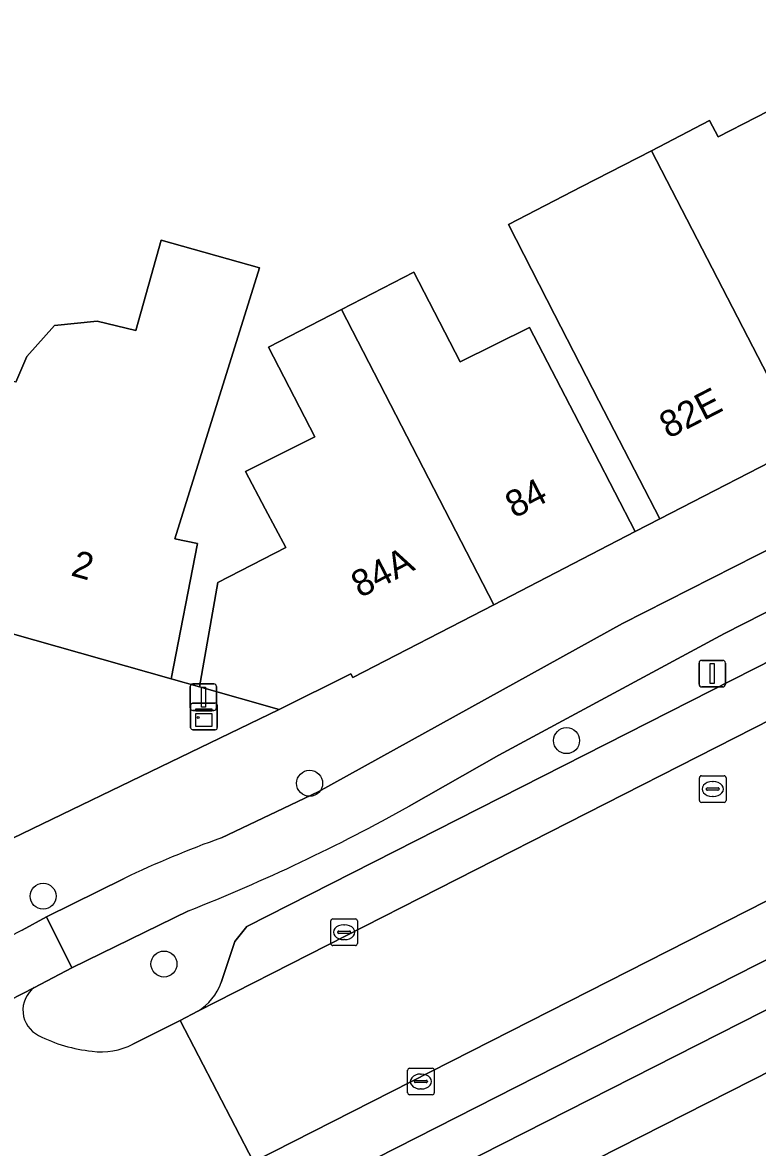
# Model space of a CAD drawing. Extents: x 158086 to 159499, y 382904 to 383981.
# Drawn here: x 158869.82 to 158897.48, y 383194.39 to 383236.74 of the extents above; entities that cross this region are included whole.
import ezdxf

# ---------------------------------------------------------------- set-up
doc = ezdxf.new("R2010")
doc.units = 0
for name, color, linetype in [('IMGEO_Berm_open', 7, 'Continuous'), ('IMGEO_Boom', 7, 'Continuous'), ('IMGEO_Erf', 7, 'Continuous'), ('IMGEO_Fietspad_gesloten', 7, 'Continuous'), ('IMGEO_Fietspad_open', 7, 'Continuous'), ('IMGEO_Kast', 7, 'Continuous'), ('IMGEO_Kolk', 7, 'Continuous'), ('IMGEO_Lichtmast', 7, 'Continuous'), ('IMGEO_Pand', 7, 'Continuous'), ('IMGEO_Pand_nummerreeks', 7, 'Continuous'), ('IMGEO_Parkeervlak_open', 7, 'Continuous'), ('IMGEO_Rijbaan_lokaal_gesloten', 7, 'Continuous'), ('IMGEO_Rijbaan_lokaal_open', 7, 'Continuous'), ('IMGEO_Rioolput', 7, 'Continuous'), ('IMGEO_Verkeersregelinstallatiepaal', 7, 'Continuous'), ('IMGEO_Voetpad_open', 7, 'Continuous')]:
    doc.layers.add(name, color=color, linetype=linetype)

msp = doc.modelspace()

# ---------------------------------------------------------------- linework, layer by layer
at = {"layer": 'IMGEO_Berm_open'}
for points in [[(158877.802, 383202.135), (158878.263, 383202.712), (158937.072, 383232.587), (158946.787, 383237.376)], [(158941.643, 383236.699), (158932.546, 383232.204), (158896.237, 383213.737), (158887.748, 383209.162), (158884.368, 383207.233)], [(158934.379, 383218.139), (158933.615, 383219.659), (158877.108, 383190.925)], [(158874.019, 383187.49), (158934.379, 383218.139)], [(158876.062, 383203.293), (158871.669, 383201.144), (158870.261, 383200.407)], [(158877.293, 383200.595), (158877.802, 383202.135)], [(158873.972, 383198.275), (158875.748, 383199.167), (158876.412, 383199.523)]]:
    msp.add_lwpolyline(points, dxfattribs=at)
for centre, radius, start, end in [((158850.21, 383268.517), 70.16, 291.62116, 299.13404), ((158870.892, 383199.555), 1.061, 126.5299, 243.796), ((158875.382, 383201.267), 2.025, 300.5537, 340.6176), ((158872.983, 383203.591), 5.606, 242.8399, 264.3594), ((158872.777, 383200.629), 2.64, 262.4819, 296.901)]:
    msp.add_arc(centre, radius, start, end, dxfattribs=at)
at = {"layer": 'IMGEO_Boom'}
for centre in [(158890.292, 383209.704), (158880.621, 383208.097), (158870.592, 383203.846), (158875.14, 383201.293)]:
    msp.add_circle(centre, 0.489, dxfattribs=at)
at = {"layer": 'IMGEO_Erf'}
msp.add_lwpolyline([(158869.563, 383223.2), (158869.974, 383224.161), (158871.022, 383225.326), (158872.623, 383225.495), (158874.081, 383225.145), (158875.035, 383228.542), (158878.732, 383227.504), (158875.545, 383217.299), (158876.397, 383217.126), (158875.416, 383212.025), (158876.476, 383211.724), (158877.167, 383215.661), (158879.723, 383216.978), (158878.95, 383218.436), (158878.209, 383219.834), (158880.812, 383221.143), (158879.071, 383224.511), (158881.815, 383225.929), (158884.549, 383227.342), (158886.293, 383223.967), (158888.899, 383225.262), (158890.583, 383222.019), (158892.879, 383217.576), (158893.803, 383218.054), (158891.508, 383222.496), (158889.842, 383225.744), (158888.104, 383229.133), (158890.868, 383230.561), (158893.486, 383231.914), (158895.677, 383233.046), (158895.996, 383232.429), (158898.83, 383233.894)], dxfattribs=at)
at = {"layer": 'IMGEO_Fietspad_gesloten'}
for points in [[(158952.602, 383244.197), (158936.1, 383236.306), (158892.392, 383214.111), (158880.945, 383207.777), (158877.306, 383206.045)], [(158884.368, 383207.233), (158887.748, 383209.162), (158896.237, 383213.737), (158932.546, 383232.204), (158941.643, 383236.699)], [(158955.767, 383229.049), (158938.183, 383220.111), (158934.379, 383218.139), (158874.019, 383187.49), (158869.478, 383185.143), (158867.264, 383184.027), (158868.202, 383182.167), (158958.642, 383228.082)], [(158873.637, 383204.519), (158870.716, 383203.064), (158871.669, 383201.144), (158876.062, 383203.293)]]:
    msp.add_lwpolyline(points, dxfattribs=at)
for centre, radius, start, end in [((158850.21, 383268.517), 70.16, 291.62116, 299.13404), ((158890.633, 383168.828), 39.531, 109.7023, 115.4642)]:
    msp.add_arc(centre, radius, start, end, dxfattribs=at)
at = {"layer": 'IMGEO_Fietspad_open'}
msp.add_lwpolyline([(158855.885, 383195.438), (158855.487, 383195.201), (158856.421, 383193.345), (158857.499, 383193.865), (158870.261, 383200.407), (158871.669, 383201.144), (158870.716, 383203.064), (158869.8, 383202.574)], close=True, dxfattribs=at)
at = {"layer": 'IMGEO_Kast'}
for p, q in [((158876.144, 383210.188), (158876.144, 383211.029)), ((158876.144, 383211.029), (158876.144, 383210.188)), ((158876.219, 383211.113), (158877.06, 383211.113)), ((158877.06, 383211.113), (158876.219, 383211.113)), ((158877.144, 383211.038), (158877.144, 383210.197)), ((158877.144, 383210.197), (158877.144, 383211.038)), ((158877.069, 383210.113), (158876.228, 383210.113)), ((158876.228, 383210.113), (158877.069, 383210.113))]:
    msp.add_line(p, q, dxfattribs=at)
for points in [[(158876.339, 383210.903), (158876.939, 383210.903), (158876.939, 383210.818), (158876.339, 383210.818), (158876.339, 383210.903)], [(158876.339, 383210.728), (158876.939, 383210.728), (158876.939, 383210.239), (158876.339, 383210.239), (158876.339, 383210.728)]]:
    msp.add_lwpolyline(points, dxfattribs=at)
msp.add_circle((158876.423, 383210.577), 0.0377, dxfattribs=at)
for centre, start, end in [((158876.222, 383211.035), 92.4484, 184.2845), ((158876.222, 383211.035), 92.4484, 184.2845), ((158877.066, 383211.035), 2.4484, 94.2845), ((158877.066, 383211.035), 2.4484, 94.2845), ((158876.222, 383210.191), 182.4484, 274.2845), ((158876.222, 383210.191), 182.4484, 274.2845), ((158877.066, 383210.191), 272.4484, 4.2845), ((158877.066, 383210.191), 272.4484, 4.2845)]:
    msp.add_arc(centre, 0.0779, start, end, dxfattribs=at)
at = {"layer": 'IMGEO_Kolk'}
for p, q in [((158881.418, 383202.065), (158881.418, 383202.917)), ((158881.493, 383202.991), (158882.345, 383202.991)), ((158881.906, 383202.771), (158881.931, 383202.771)), ((158882.419, 383202.917), (158882.419, 383202.065)), ((158881.677, 383202.485), (158881.677, 383202.497)), ((158882.115, 383202.448), (158881.717, 383202.448)), ((158881.72, 383202.534), (158882.118, 383202.534)), ((158882.161, 383202.497), (158882.161, 383202.485)), ((158882.345, 383201.991), (158881.493, 383201.991)), ((158881.929, 383202.211), (158881.904, 383202.211)), ((158884.311, 383196.444), (158884.311, 383197.296)), ((158884.386, 383197.37), (158885.238, 383197.37)), ((158885.312, 383197.296), (158885.312, 383196.444)), ((158884.57, 383196.864), (158884.57, 383196.876)), ((158885.008, 383196.827), (158884.61, 383196.827)), ((158884.613, 383196.913), (158885.011, 383196.913)), ((158884.799, 383197.15), (158884.824, 383197.15)), ((158885.054, 383196.876), (158885.054, 383196.864)), ((158884.822, 383196.59), (158884.797, 383196.59)), ((158885.238, 383196.37), (158884.386, 383196.37))]:
    msp.add_line(p, q, dxfattribs=at)
for points in [[(158881.418, 383202.065), (158881.418, 383202.917)], [(158881.493, 383202.991), (158882.345, 383202.991)], [(158882.419, 383202.917), (158882.419, 383202.065)], [(158882.345, 383201.991), (158881.493, 383201.991)], [(158884.311, 383196.444), (158884.311, 383197.296)], [(158884.386, 383197.37), (158885.238, 383197.37)], [(158885.312, 383197.296), (158885.312, 383196.444)], [(158885.238, 383196.37), (158884.386, 383196.37)]]:
    msp.add_lwpolyline(points, dxfattribs=at)
for centre, radius, start, end in [((158881.495, 383202.915), 0.0765, 91.552, 178.448), ((158881.495, 383202.915), 0.0765, 91.552, 178.448), ((158882.343, 383202.915), 0.0765, 1.552, 88.448), ((158882.343, 383202.915), 0.0765, 1.552, 88.448), ((158881.717, 383202.494), 0.0403, 85.8775, 175.7526), ((158881.714, 383202.484), 0.0366, 178.938, 274.7102), ((158882.118, 383202.491), 0.043, 264.8664, 352.4533), ((158882.122, 383202.496), 0.0386, 1.7309, 96.639), ((158881.495, 383202.067), 0.0765, 181.552, 268.448), ((158881.495, 383202.067), 0.0765, 181.552, 268.448), ((158882.343, 383202.067), 0.0765, 271.552, 358.448), ((158882.343, 383202.067), 0.0765, 271.552, 358.448), ((158884.388, 383197.294), 0.0765, 91.552, 178.448), ((158884.388, 383197.294), 0.0765, 91.552, 178.448), ((158885.236, 383197.294), 0.0765, 1.552, 88.448), ((158885.236, 383197.294), 0.0765, 1.552, 88.448), ((158884.61, 383196.873), 0.0403, 85.8775, 175.7526), ((158884.607, 383196.863), 0.0366, 178.938, 274.7102), ((158885.011, 383196.87), 0.043, 264.8664, 352.4533), ((158885.015, 383196.875), 0.0386, 1.7309, 96.639), ((158884.388, 383196.446), 0.0765, 181.552, 268.448), ((158884.388, 383196.446), 0.0765, 181.552, 268.448), ((158885.236, 383196.446), 0.0765, 271.552, 358.448), ((158885.236, 383196.446), 0.0765, 271.552, 358.448)]:
    msp.add_arc(centre, radius, start, end, dxfattribs=at)
for centre, major_axis, ratio, start_param, end_param in [((158881.905, 383202.491), (-0.387, 0.002), 0.722429, 4.712389, 7.853982), ((158881.93, 383202.491), (-0.39, 0.002), 0.717154, 1.570796, 4.712389), ((158884.798, 383196.87), (-0.387, 0.002), 0.722429, 4.712389, 7.853982), ((158884.823, 383196.87), (-0.39, 0.002), 0.717154, 1.570796, 4.712389)]:
    msp.add_ellipse(centre, major_axis=major_axis, ratio=ratio, start_param=start_param, end_param=end_param, dxfattribs=at)
at = {"layer": 'IMGEO_Lichtmast'}
for p, q in [((158895.28, 383211.826), (158895.28, 383212.626)), ((158895.28, 383212.626), (158895.28, 383211.826)), ((158895.38, 383212.726), (158896.17, 383212.726)), ((158896.17, 383212.726), (158895.38, 383212.726)), ((158896.27, 383212.626), (158896.27, 383211.826)), ((158896.27, 383211.826), (158896.27, 383212.626)), ((158896.17, 383211.726), (158895.38, 383211.726)), ((158895.38, 383211.726), (158896.17, 383211.726))]:
    msp.add_line(p, q, dxfattribs=at)
msp.add_lwpolyline([(158895.7, 383212.601), (158895.85, 383212.601), (158895.85, 383211.851), (158895.7, 383211.851), (158895.7, 383212.601)], dxfattribs=at)
for centre, start, end in [((158895.38, 383212.626), 90, 180), ((158895.38, 383212.626), 90, 180), ((158896.17, 383212.626), 0, 90), ((158896.17, 383212.626), 360, 90), ((158895.38, 383211.826), 180, 270), ((158895.38, 383211.826), 180, 270), ((158896.17, 383211.826), 270, 0), ((158896.17, 383211.826), 270, 0)]:
    msp.add_arc(centre, 0.1, start, end, dxfattribs=at)
at = {"layer": 'IMGEO_Pand'}
for points in [[(158900.192, 383230.993), (158898.919, 383233.453), (158898.83, 383233.894), (158895.996, 383232.429), (158895.677, 383233.046), (158893.486, 383231.914), (158899.205, 383220.845), (158904.122, 383223.386)], [(158893.486, 383231.914), (158890.868, 383230.561), (158888.104, 383229.133), (158889.842, 383225.744), (158891.508, 383222.496), (158893.803, 383218.054), (158899.205, 383220.845)], [(158876.397, 383217.126), (158875.545, 383217.299), (158878.732, 383227.504), (158875.035, 383228.542), (158874.081, 383225.145), (158872.623, 383225.495), (158871.022, 383225.326), (158869.974, 383224.161), (158869.563, 383223.2), (158869.313, 383223.27), (158869.296, 383223.209), (158868.251, 383219.451), (158866.865, 383214.646), (158866.813, 383214.468), (158875.416, 383212.025)], [(158887.55, 383214.822), (158892.879, 383217.576), (158890.583, 383222.019), (158888.899, 383225.262), (158886.293, 383223.967), (158884.549, 383227.342), (158881.815, 383225.929)], [(158887.55, 383214.822), (158881.815, 383225.929), (158879.071, 383224.511), (158880.812, 383221.143), (158878.209, 383219.834), (158878.95, 383218.436), (158879.723, 383216.978), (158877.167, 383215.661), (158876.476, 383211.724), (158879.476, 383210.871), (158882.178, 383212.219), (158882.249, 383212.084)]]:
    msp.add_lwpolyline(points, close=True, dxfattribs=at)
at = {"layer": 'IMGEO_Parkeervlak_open'}
for points in [[(158946.787, 383237.376), (158937.072, 383232.587), (158878.263, 383202.712), (158877.802, 383202.135), (158877.293, 383200.595)], [(158876.412, 383199.523), (158939.858, 383231.815), (158950.446, 383237.021)], [(158953.486, 383231.854), (158932.711, 383221.414), (158878.508, 383193.847), (158873.446, 383191.309)], [(158877.108, 383190.925), (158933.615, 383219.659), (158937.429, 383221.586), (158951.341, 383228.53)]]:
    msp.add_lwpolyline(points, dxfattribs=at)
msp.add_arc((158875.382, 383201.267), 2.025, 300.5537, 340.6176, dxfattribs=at)
at = {"layer": 'IMGEO_Rijbaan_lokaal_gesloten'}
msp.add_lwpolyline([(158939.858, 383231.815), (158876.412, 383199.523), (158875.748, 383199.167), (158878.508, 383193.847), (158932.711, 383221.414), (158953.486, 383231.854), (158954.389, 383232.21), (158958.685, 383233.567), (158957.462, 383235), (158956.461, 383236.535), (158955.766, 383237.98), (158955.119, 383239.894), (158951.686, 383237.796), (158950.446, 383237.021)], close=True, dxfattribs=at)
at = {"layer": 'IMGEO_Rijbaan_lokaal_open'}
for points in [[(158870.261, 383200.407), (158857.499, 383193.865)], [(158855.391, 383188.614), (158852.132, 383187.055), (158854.827, 383181.857), (158857.535, 383183.208), (158867.85, 383188.448), (158871.951, 383190.514), (158873.446, 383191.309), (158878.508, 383193.847), (158875.748, 383199.167), (158873.972, 383198.275)]]:
    msp.add_lwpolyline(points, dxfattribs=at)
for centre, radius, start, end in [((158870.892, 383199.555), 1.061, 126.5299, 243.796), ((158872.983, 383203.591), 5.606, 242.8399, 264.3594), ((158872.777, 383200.629), 2.64, 262.4819, 296.901)]:
    msp.add_arc(centre, radius, start, end, dxfattribs=at)
at = {"layer": 'IMGEO_Rioolput'}
for p, q in [((158895.292, 383207.454), (158895.292, 383208.306)), ((158895.367, 383208.38), (158896.219, 383208.38)), ((158896.293, 383208.306), (158896.293, 383207.454)), ((158895.551, 383207.874), (158895.551, 383207.886)), ((158895.989, 383207.837), (158895.591, 383207.837)), ((158895.594, 383207.923), (158895.992, 383207.923)), ((158895.78, 383208.16), (158895.805, 383208.16)), ((158896.035, 383207.886), (158896.035, 383207.874)), ((158895.803, 383207.6), (158895.778, 383207.6)), ((158896.219, 383207.38), (158895.367, 383207.38))]:
    msp.add_line(p, q, dxfattribs=at)
for points in [[(158895.292, 383207.454), (158895.292, 383208.306)], [(158895.367, 383208.38), (158896.219, 383208.38)], [(158896.293, 383208.306), (158896.293, 383207.454)], [(158896.219, 383207.38), (158895.367, 383207.38)]]:
    msp.add_lwpolyline(points, dxfattribs=at)
for centre, radius, start, end in [((158895.369, 383208.304), 0.0765, 91.552, 178.448), ((158895.369, 383208.304), 0.0765, 91.552, 178.448), ((158896.217, 383208.304), 0.0765, 1.552, 88.448), ((158896.217, 383208.304), 0.0765, 1.552, 88.448), ((158895.591, 383207.883), 0.0403, 85.8775, 175.7526), ((158895.588, 383207.873), 0.0366, 178.938, 274.7102), ((158895.992, 383207.88), 0.043, 264.8664, 352.4533), ((158895.996, 383207.885), 0.0386, 1.7309, 96.639), ((158895.369, 383207.456), 0.0765, 181.552, 268.448), ((158895.369, 383207.456), 0.0765, 181.552, 268.448), ((158896.217, 383207.456), 0.0765, 271.552, 358.448), ((158896.217, 383207.456), 0.0765, 271.552, 358.448)]:
    msp.add_arc(centre, radius, start, end, dxfattribs=at)
for centre, major_axis, ratio, start_param, end_param in [((158895.779, 383207.88), (-0.387, 0.002), 0.722429, 4.712389, 7.853982), ((158895.804, 383207.88), (-0.39, 0.002), 0.717154, 1.570796, 4.712389)]:
    msp.add_ellipse(centre, major_axis=major_axis, ratio=ratio, start_param=start_param, end_param=end_param, dxfattribs=at)
at = {"layer": 'IMGEO_Verkeersregelinstallatiepaal'}
for p, q in [((158876.127, 383210.937), (158876.127, 383211.737)), ((158876.127, 383211.737), (158876.127, 383210.937)), ((158876.227, 383211.837), (158877.017, 383211.837)), ((158877.017, 383211.837), (158876.227, 383211.837)), ((158877.117, 383211.737), (158877.117, 383210.937)), ((158877.117, 383210.937), (158877.117, 383211.737)), ((158877.017, 383210.837), (158876.227, 383210.837)), ((158876.227, 383210.837), (158877.017, 383210.837))]:
    msp.add_line(p, q, dxfattribs=at)
msp.add_lwpolyline([(158876.547, 383211.712), (158876.697, 383211.712), (158876.697, 383210.962), (158876.547, 383210.962), (158876.547, 383211.712)], dxfattribs=at)
for centre, start, end in [((158876.227, 383211.737), 90, 180), ((158876.227, 383211.737), 90, 180), ((158877.017, 383211.737), 0, 90), ((158877.017, 383211.737), 360, 90), ((158876.227, 383210.937), 180, 270), ((158876.227, 383210.937), 180, 270), ((158877.017, 383210.937), 270, 0), ((158877.017, 383210.937), 270, 0)]:
    msp.add_arc(centre, 0.1, start, end, dxfattribs=at)
at = {"layer": 'IMGEO_Voetpad_open'}
for points in [[(158951.581, 383247.918), (158924.425, 383233.898), (158919.116, 383231.144), (158918.259, 383230.691), (158913.156, 383228.054), (158908.768, 383225.787), (158904.122, 383223.386), (158899.205, 383220.845), (158893.803, 383218.054), (158892.879, 383217.576), (158887.55, 383214.822), (158882.249, 383212.084), (158882.178, 383212.219), (158879.476, 383210.871), (158865.702, 383204.223)], [(158877.306, 383206.045), (158880.945, 383207.777), (158892.392, 383214.111), (158936.1, 383236.306), (158952.602, 383244.197)], [(158876.476, 383211.724), (158875.416, 383212.025), (158866.813, 383214.468), (158866.865, 383214.646), (158865.944, 383214.9), (158857.12, 383217.385), (158851.448, 383218.983), (158850.532, 383219.256), (158845.038, 383220.803), (158839.545, 383222.35), (158838.609, 383222.615), (158833.25, 383224.125), (158827.888, 383225.635), (158827.015, 383225.821), (158821.678, 383227.324), (158816.339, 383228.827), (158815.403, 383229.13), (158809.652, 383230.75), (158803.899, 383232.37), (158802.942, 383232.6), (158797.18, 383234.223), (158791.421, 383235.845)], [(158958.642, 383228.082), (158868.202, 383182.167), (158869.739, 383179.189), (158871.746, 383180.263), (158871.926, 383180.367), (158872.178, 383180.494), (158881.915, 383185.397), (158882.53, 383185.708), (158887.717, 383188.335), (158893.049, 383191.034), (158898.286, 383193.686), (158902.902, 383196.023), (158907.494, 383198.348), (158908.386, 383198.799), (158909.279, 383199.249), (158914.098, 383201.676), (158919.952, 383204.624)], [(158863.619, 383208.685), (158865.702, 383204.223), (158879.476, 383210.871), (158876.476, 383211.724)], [(158869.8, 383202.574), (158870.716, 383203.064), (158873.637, 383204.519)]]:
    msp.add_lwpolyline(points, dxfattribs=at)
msp.add_arc((158890.633, 383168.828), 39.531, 109.7023, 115.4642, dxfattribs=at)

# ---------------------------------------------------------------- texts
at = {"layer": 'IMGEO_Pand_nummerreeks'}
for s, rotation, p in [('82E', 27.3244, (158894.123, 383221.056)), ('84', 27.3297, (158888.323, 383218.058)), ('2', 344.2728, (158871.599, 383215.931)), ('84A', 27.3212, (158882.523, 383215.062))]:
    msp.add_text(s, height=1, rotation=rotation, dxfattribs=at).set_placement(p)

doc.saveas('drawing.dxf')
